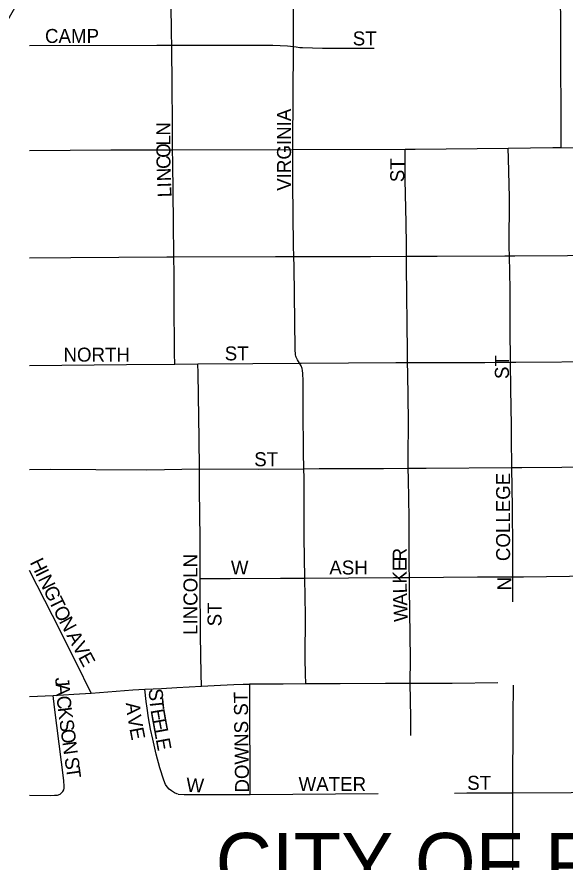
# Model space of a CAD drawing. Extents: x -87 to 2145, y -2128 to 440.
# Drawn here: x 475 to 533.8, y -568.8 to -478.1 of the extents above; entities that cross this region are included whole.
import ezdxf

# ---------------------------------------------------------------- set-up
doc = ezdxf.new("R2010")
doc.units = 0
for name, color, linetype in [('Default', 7, 'Continuous'), ('GM_X_City_Street', 7, 'Continuous'), ('GM_X_City_Street_Text', 7, 'Continuous'), ('GM_X_State_Route', 7, 'Continuous'), ('GM_X_US_Route', 7, 'Continuous')]:
    doc.layers.add(name, color=color, linetype=linetype)

msp = doc.modelspace()

# ---------------------------------------------------------------- linework, layer by layer
at = {"layer": 'Default'}
msp.add_circle((574.695, -533.387), 114.662, dxfattribs=at)
at = {"layer": 'GM_X_City_Street'}
for p, q in [((528.181, -540.88), (528.178, -538.196)), ((476.344, -551.035), (478.861, -550.921)), ((499.987, -561.543), (513.743, -561.45))]:
    msp.add_line(p, q, dxfattribs=at)
for points in [[(491.591, -481.173), (491.581, -479.953), (491.498, -473.291), (491.505, -471.135)], [(504.652, -481.313), (504.701, -470.781)], [(533.359, -492.145), (533.32, -479.335), (533.279, -475.524)], [(476.344, -481.201), (489.991, -481.173), (491.591, -481.173)], [(491.591, -481.173), (502.421, -481.176), (503.989, -481.235), (504.652, -481.313)], [(491.685, -492.386), (491.67, -489.342), (491.625, -485.701), (491.591, -481.173)], [(504.576, -492.351), (504.577, -492.303), (504.598, -486.123), (504.65, -481.794), (504.652, -481.313)], [(504.652, -481.313), (504.94, -481.347), (505.33, -481.4), (505.621, -481.426), (507.77, -481.475), (513.305, -481.469)], [(504.692, -503.834), (504.661, -502.686), (504.566, -496.014), (504.576, -492.351)], [(516.773, -503.805), (516.773, -502.599), (516.717, -500.222), (516.62, -495.6), (516.626, -493.213), (516.628, -492.319)], [(527.804, -503.767), (527.782, -502.82), (527.828, -497.517), (527.7, -493.304), (527.667, -492.199)], [(491.83, -503.851), (491.799, -500.156), (491.692, -493.755), (491.685, -492.386)], [(476.344, -503.965), (480.778, -503.938), (491.049, -503.852), (491.83, -503.851)], [(491.83, -503.851), (502.735, -503.839), (504.692, -503.834)], [(491.913, -515.379), (491.902, -514.255), (491.845, -508.508), (491.846, -505.66), (491.83, -503.851)], [(504.692, -503.834), (512.921, -503.815), (516.773, -503.805)], [(505.306, -515.287), (505.299, -515.275), (505.073, -514.908), (504.941, -514.645), (504.89, -514.512), (504.851, -514.367), (504.817, -513.78), (504.723, -504.934), (504.692, -503.834)], [(516.773, -503.805), (520.054, -503.796), (527.314, -503.772), (527.804, -503.767)], [(516.885, -515.194), (516.874, -514.046), (516.773, -504.909), (516.773, -503.805)], [(527.804, -503.767), (528.379, -503.762), (539.67, -503.692), (545.941, -503.608), (560.179, -503.512)], [(527.936, -515.185), (527.901, -511.548), (527.89, -507.327), (527.804, -503.767)], [(476.344, -515.513), (486.731, -515.424), (491.913, -515.379)], [(491.913, -515.379), (494.402, -515.359)], [(494.402, -515.359), (500.291, -515.309), (505.306, -515.287)], [(494.557, -526.624), (494.524, -523.343), (494.491, -521.091), (494.417, -516.363), (494.402, -515.359)], [(505.306, -515.287), (505.487, -515.286), (515.609, -515.195), (516.885, -515.194)], [(505.761, -526.603), (505.728, -524.844), (505.688, -520.222), (505.699, -517.173), (505.654, -516.394), (505.633, -516.069), (505.591, -515.85), (505.476, -515.578), (505.306, -515.287)], [(516.885, -515.194), (525.169, -515.188), (527.936, -515.185)], [(516.954, -526.551), (516.93, -525.459), (516.976, -521.459), (516.897, -516.367), (516.885, -515.194)], [(527.936, -515.185), (528.491, -515.184), (538.327, -515.11)], [(528.07, -526.478), (528.033, -523.328), (528.03, -521.955), (527.964, -518.033), (527.936, -515.185)], [(476.344, -526.669), (478.556, -526.646), (483.445, -526.679), (488.939, -526.705), (494.557, -526.624)], [(494.557, -526.624), (500.908, -526.646), (505.761, -526.603)], [(494.651, -538.369), (494.631, -534.074), (494.564, -528.85), (494.557, -526.624)], [(505.761, -526.603), (507.388, -526.588), (514.31, -526.578), (516.954, -526.551)], [(505.866, -538.328), (505.806, -533.966), (505.78, -527.593), (505.761, -526.603)], [(516.954, -526.551), (518.878, -526.53), (528.07, -526.478)], [(517.077, -538.259), (517.066, -537.131), (517.062, -535.396), (517.044, -531.871), (516.965, -527.713), (516.954, -526.551)], [(528.07, -526.478), (529.146, -526.472), (533.431, -526.438), (538.419, -526.38)], [(528.178, -538.196), (528.154, -535.219), (528.122, -530.795), (528.07, -526.478)], [(482.961, -550.677), (481.351, -547.389), (478.813, -542.346), (476.344, -537.529)], [(494.651, -538.369), (497.858, -538.393), (503.257, -538.348), (505.866, -538.328)], [(494.784, -549.928), (494.759, -548.591), (494.682, -544.487), (494.653, -538.694), (494.651, -538.369)], [(505.866, -538.328), (510.54, -538.295), (515.357, -538.269), (517.077, -538.259)], [(505.965, -549.66), (505.946, -548.652), (505.916, -546.955), (505.921, -542.33), (505.866, -538.328)], [(517.077, -538.259), (524.398, -538.215), (528.178, -538.196)], [(517.175, -549.608), (517.192, -547.01), (517.168, -544.45), (517.088, -539.431), (517.077, -538.259)], [(528.178, -538.196), (529.33, -538.19), (534.232, -538.119), (538.591, -538.101)], [(482.961, -550.677), (487.433, -550.326), (488.707, -550.261)], [(488.707, -550.261), (490.478, -550.171), (492.145, -550.058), (494.784, -549.928)], [(492.292, -561.519), (492.148, -561.476), (491.891, -561.362), (491.562, -561.17), (491.303, -560.98), (491.087, -560.741), (490.927, -560.472), (490.729, -560.014), (490.31, -558.689), (489.918, -557.206), (489.559, -555.632), (489.316, -554.531), (489.102, -553.315), (488.945, -552.285), (488.859, -551.556), (488.707, -550.261)], [(494.784, -549.928), (496.828, -549.826), (497.547, -549.791), (498.261, -549.762), (499.253, -549.722), (499.904, -549.696), (499.961, -549.695)], [(499.961, -549.695), (500.864, -549.687), (501.976, -549.678), (503.541, -549.663), (505.965, -549.66)], [(499.987, -561.543), (499.963, -550.914), (499.961, -549.695)], [(505.965, -549.66), (509.641, -549.656), (514.524, -549.615), (517.175, -549.608)], [(517.175, -549.608), (518.613, -549.606), (521.665, -549.601), (526.555, -549.518)], [(517.233, -555.206), (517.224, -553.3), (517.175, -549.608)], [(528.188, -561.373), (528.203, -553.168), (528.242, -549.808)], [(478.861, -550.921), (481.084, -550.789)], [(479.818, -561.334), (479.904, -561.234), (480.004, -561.062), (480.061, -560.876), (480.072, -560.692), (480.004, -560.032), (479.019, -552.18), (478.861, -550.921)], [(481.084, -550.789), (482.961, -550.677)], [(476.344, -561.621), (478.588, -561.649), (479.017, -561.634), (479.332, -561.606), (479.619, -561.52), (479.818, -561.334)], [(492.292, -561.519), (492.934, -561.558), (498.941, -561.55), (499.987, -561.543)], [(521.92, -561.395), (523.242, -561.386), (528.188, -561.373)]]:
    msp.add_lwpolyline(points, dxfattribs=at)
at = {"layer": 'GM_X_State_Route'}
msp.add_lwpolyline([(476.344, -492.457), (485.078, -492.404), (491.685, -492.386), (504.576, -492.351), (516.628, -492.319), (517.71, -492.317), (527.667, -492.199), (532.465, -492.143), (533.359, -492.145), (540.704, -492.157), (551.648, -492.114), (560.113, -492.173)], dxfattribs=at)
at = {"layer": 'GM_X_US_Route'}
for points in [[(528.188, -561.373), (546.949, -561.279), (550.499, -561.257), (556.848, -561.219), (566.614, -561.16), (566.766, -561.159), (575.122, -561.094), (582.755, -561.059), (585.583, -561.047), (587.317, -561.039)], [(529.06, -578.847), (528.83, -578.122), (528.715, -577.628), (528.586, -577.016), (528.441, -575.773), (528.305, -573.959), (528.207, -572.622), (528.173, -571.57), (528.172, -571.399), (528.163, -569.077), (528.188, -561.373)]]:
    msp.add_lwpolyline(points, dxfattribs=at)

# ---------------------------------------------------------------- texts
at = {"layer": 'Default'}
msp.add_text('CITY OF PIQUA', height=6.255, rotation=0.00001, dxfattribs=at).set_placement((496.298, -571.93))
at = {"layer": 'GM_X_City_Street_Text'}
for s, rotation, p in [('CAMP', 0.00001, (478.001, -480.924)), ('ST', 0.00001, (511.001, -481.188)), ('VIRGINIA', 90, (504.383, -496.782)), ('N', 90, (491.447, -490.869)), ('L', 90, (491.447, -491.925)), ('O', 90.06559, (491.449, -493.244)), ('C', 91.1414, (491.472, -494.424)), ('ST', 90, (516.527, -495.858)), ('N', 92.03294, (491.519, -495.737)), ('I', 92.02386, (491.542, -496.397)), ('L', 92.02202, (491.579, -497.452)), ('NORTH', 0.00001, (479.981, -515.112)), ('ST', 0.00001, (497.273, -514.98)), ('ST', 90, (527.747, -516.978)), ('ST', 0.00001, (500.441, -526.332)), ('COLLEGE', 90, (527.879, -536.514)), ('R', 90, (516.791, -536.542)), ('H', 295.90034, (476.348, -536.64)), ('LINCOLN', 90, (494.351, -544.434)), ('W', 0.00001, (497.933, -537.948)), ('ASH', 0.00001, (508.493, -537.948)), ('E', 90, (516.791, -537.598)), ('I', 295.93705, (476.925, -537.828)), ('K', 90.06559, (516.793, -538.917)), ('N', 295.90034, (477.213, -538.421)), ('N', 90, (528.011, -539.656)), ('G', 295.93536, (477.791, -539.609)), ('L', 91.06548, (516.812, -539.966)), ('T', 295.96019, (478.368, -540.797)), ('A', 92.09846, (516.86, -541.278)), ('ST', 90, (496.932, -543.51)), ('W', 92.10181, (516.923, -542.993)), ('O', 297.31533, (478.847, -541.782)), ('N', 298.10698, (479.464, -542.975)), ('A', 298.12906, (480.273, -544.489)), ('V', 298.12235, (480.895, -545.652)), ('E', 298.14161, (481.518, -546.817)), ('J', 274.81448, (479.074, -549.031)), ('A', 274.79269, (479.13, -549.688)), ('S', 273.96494, (489.107, -550.225)), ('C', 275.3044, (479.241, -551.018)), ('T', 275.88309, (489.185, -551.333)), ('DOWNS ST', 90.80647, (499.895, -561.334)), ('A', 275.95638, (486.661, -551.735)), ('K', 277.39346, (479.358, -552.26)), ('V', 280.26846, (486.815, -553.17)), ('E', 279.68195, (489.308, -552.491)), ('S', 277.86196, (479.529, -553.583)), ('E', 280.43666, (489.489, -553.553)), ('O', 277.87049, (479.673, -554.629)), ('E', 280.80158, (487.053, -554.484)), ('L', 280.43666, (489.681, -554.591)), ('E', 280.43666, (489.872, -555.63)), ('N', 277.84884, (479.854, -555.937)), ('S', 277.86196, (480.088, -557.637)), ('T', 277.86732, (480.233, -558.684)), ('W', 356.6075, (493.11, -561.246)), ('WATER', 0.00001, (505.193, -561.18)), ('ST', 0.00001, (523.277, -561.048))]:
    msp.add_text(s, height=1.5, rotation=rotation, dxfattribs=at).set_placement(p)

doc.saveas('drawing.dxf')
